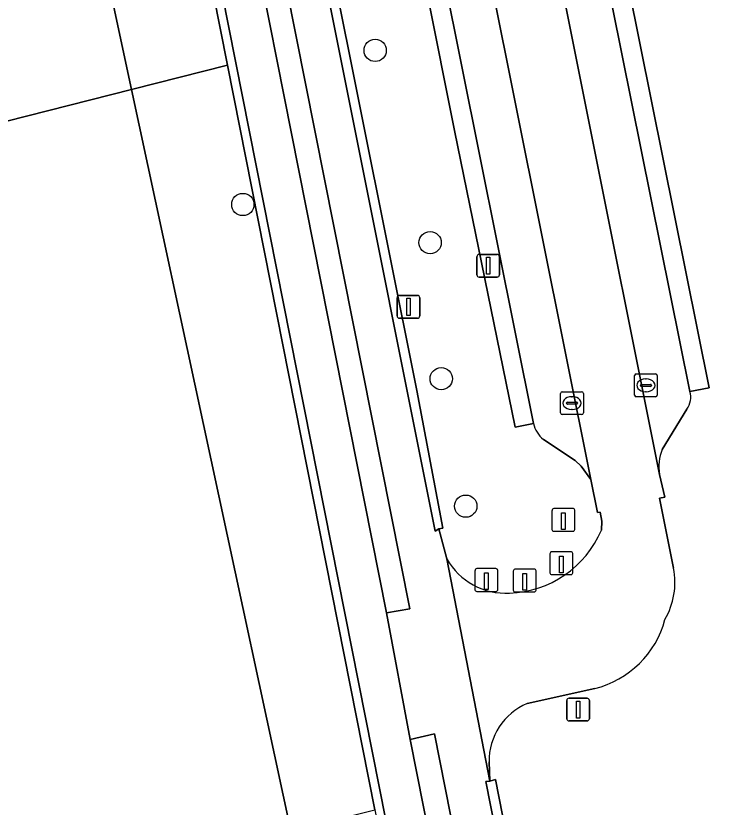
# Model space of a CAD drawing. Extents: x 160203 to 161530, y 379528 to 381797.
# Drawn here: x 160840.58 to 160872.13, y 380240.37 to 380275.14 of the extents above; entities that cross this region are included whole.
import ezdxf

# ---------------------------------------------------------------- set-up
doc = ezdxf.new("R2010")
doc.units = 0
for name, color, linetype in [('IMGEO_Berm_groen', 7, 'Continuous'), ('IMGEO_Berm_open', 7, 'Continuous'), ('IMGEO_Boom', 7, 'Continuous'), ('IMGEO_Groenvoorziening', 7, 'Continuous'), ('IMGEO_Kolk', 7, 'Continuous'), ('IMGEO_Lichtmast', 7, 'Continuous'), ('IMGEO_Loofbos', 7, 'Continuous'), ('IMGEO_Paal', 7, 'Continuous'), ('IMGEO_Parkeervlak_open', 7, 'Continuous'), ('IMGEO_Rijbaan_lokaal_gesloten', 7, 'Continuous'), ('IMGEO_Rijbaan_lokaal_open', 7, 'Continuous'), ('IMGEO_Voetpad_open', 7, 'Continuous')]:
    doc.layers.add(name, color=color, linetype=linetype)

msp = doc.modelspace()

# ---------------------------------------------------------------- linework, layer by layer
at = {"layer": 'IMGEO_Berm_groen'}
for points in [[(160863.31, 380257.223), (160862.511, 380257.061), (160859.843, 380270.107), (160846.694, 380336.054)], [(160843.187, 380333.553), (160842.958, 380332.843), (160843.314, 380332.925), (160858.197, 380258.685), (160859.34, 380252.626), (160859.163, 380252.606), (160859.506, 380251.283)], [(160866.298, 380252.548), (160866.325, 380252.932), (160866.238, 380253.326), (160866.126, 380253.323), (160865.837, 380254.767), (160865.417, 380255.361), (160865.148, 380255.603), (160863.751, 380256.532)]]:
    msp.add_lwpolyline(points, dxfattribs=at)
for centre, radius, start, end in [((160864.592, 380257.555), 1.324, 194.5127, 230.5798), ((160862.118, 380254.31), 4.537, 271.8879, 337.1425), ((160862.094, 380252.742), 2.971, 209.4125, 273.3346)]:
    msp.add_arc(centre, radius, start, end, dxfattribs=at)
at = {"layer": 'IMGEO_Berm_open'}
for points in [[(160809.488, 380490.62), (160808.357, 380496.254), (160807.806, 380496.157), (160807.391, 380496.064), (160808.139, 380492.044), (160808.457, 380490.462), (160846.915, 380299.112), (160856.862, 380248.916), (160857.878, 380249.092), (160847.878, 380299.47)], [(160867.75, 380199.041), (160861.56, 380230.469), (160858.975, 380243.591), (160857.899, 380243.338), (160860.551, 380229.96), (160866.722, 380198.834), (160874.382, 380160.192), (160915.855, 379949.015), (160917.449, 379940.569), (160918.479, 379940.789), (160916.864, 379949.182), (160891.303, 380079.455)]]:
    msp.add_lwpolyline(points, close=True, dxfattribs=at)
at = {"layer": 'IMGEO_Boom'}
for centre in [(160856.363, 380273.623), (160850.549, 380266.854), (160858.776, 380265.178), (160859.264, 380259.199), (160860.342, 380253.598)]:
    msp.add_circle(centre, 0.489, dxfattribs=at)
at = {"layer": 'IMGEO_Groenvoorziening'}
for points in [[(161002.454, 380102.93), (161000, 380115.939), (160993.961, 380147.551), (160927.66, 380240.48), (160920.868, 380250), (160917.344, 380254.938), (160900.971, 380250), (160882.193, 380244.337), (160881.269, 380248.945), (160881.057, 380250), (160863.415, 380337.765), (160863.414, 380337.765), (160856.923, 380336.505), (160856.795, 380337.055), (160855.357, 380336.794), (160871.032, 380258.795), (160870.189, 380258.635)], [(160870.05, 380257.865), (160868.972, 380256.086)], [(160868.857, 380254.989), (160869.082, 380253.985), (160868.855, 380253.955), (160869.469, 380250.868)], [(160861.364, 380242.364), (160861.405, 380241.518), (160861.641, 380241.586), (160863.622, 380231.509), (160863.743, 380230.895), (160864.296, 380230.681), (160865.19, 380230.526), (160865.741, 380230.547), (160866.976, 380230.784), (160869.351, 380231.651), (160873.018, 380233.355), (160885.232, 380239.841), (160904.408, 380250.444), (160905.837, 380251.014), (160906.925, 380251.299), (160908.037, 380251.468), (160909.161, 380251.52), (160910.151, 380251.456), (160910.911, 380251.22), (160911.919, 380250.586), (160912.463, 380249.997), (160914.381, 380247.357), (160918.056, 380242.3), (160926.83, 380230.947)], [(160866.004, 380245.583), (160863.038, 380244.922)]]:
    msp.add_lwpolyline(points, dxfattribs=at)
msp.add_lwpolyline([(160849.881, 380272.972), (160845.662, 380271.9), (160852.661, 380239.334), (160856.352, 380240.258)], close=True, dxfattribs=at)
for centre, radius, start, end in [((160869.345, 380258.39), 0.879, 323.3276, 16.2068), ((160870.697, 380255.351), 1.875, 156.9111, 191.1198), ((160866.286, 380250.251), 3.242, 329.864, 10.9714), ((160864.998, 380249.69), 4.229, 283.7591, 345.3804), ((160864.115, 380242.391), 2.751, 113.0437, 180.5534)]:
    msp.add_arc(centre, radius, start, end, dxfattribs=at)
at = {"layer": 'IMGEO_Kolk'}
for p, q in [((160867.828, 380259.405), (160868.68, 380259.405)), ((160867.753, 380258.479), (160867.753, 380259.331)), ((160868.241, 380259.185), (160868.266, 380259.185)), ((160868.754, 380259.331), (160868.754, 380258.479)), ((160868.012, 380258.899), (160868.012, 380258.911)), ((160868.45, 380258.862), (160868.052, 380258.862)), ((160868.055, 380258.948), (160868.453, 380258.948)), ((160868.496, 380258.911), (160868.496, 380258.899)), ((160864.505, 380257.698), (160864.505, 380258.55)), ((160864.58, 380258.624), (160865.432, 380258.624)), ((160864.993, 380258.404), (160865.018, 380258.404)), ((160865.506, 380258.55), (160865.506, 380257.698)), ((160868.68, 380258.405), (160867.828, 380258.405)), ((160868.264, 380258.625), (160868.239, 380258.625)), ((160864.764, 380258.118), (160864.764, 380258.13)), ((160865.202, 380258.081), (160864.804, 380258.081)), ((160864.807, 380258.167), (160865.205, 380258.167)), ((160865.248, 380258.13), (160865.248, 380258.118)), ((160865.016, 380257.844), (160864.991, 380257.844)), ((160865.432, 380257.624), (160864.58, 380257.624))]:
    msp.add_line(p, q, dxfattribs=at)
for points in [[(160867.828, 380259.405), (160868.68, 380259.405)], [(160867.753, 380258.479), (160867.753, 380259.331)], [(160868.754, 380259.331), (160868.754, 380258.479)], [(160864.505, 380257.698), (160864.505, 380258.55)], [(160864.58, 380258.624), (160865.432, 380258.624)], [(160865.506, 380258.55), (160865.506, 380257.698)], [(160868.68, 380258.405), (160867.828, 380258.405)], [(160865.432, 380257.624), (160864.58, 380257.624)]]:
    msp.add_lwpolyline(points, dxfattribs=at)
for centre, radius, start, end in [((160867.83, 380259.329), 0.0765, 91.552, 178.448), ((160867.83, 380259.329), 0.0765, 91.552, 178.448), ((160868.678, 380259.329), 0.0765, 1.552, 88.448), ((160868.678, 380259.329), 0.0765, 1.552, 88.448), ((160868.052, 380258.908), 0.0403, 85.8775, 175.7526), ((160868.049, 380258.898), 0.0366, 178.938, 274.7102), ((160868.453, 380258.905), 0.043, 264.8664, 352.4533), ((160868.457, 380258.91), 0.0386, 1.7309, 96.639), ((160864.582, 380258.548), 0.0765, 91.552, 178.448), ((160864.582, 380258.548), 0.0765, 91.552, 178.448), ((160865.43, 380258.548), 0.0765, 1.552, 88.448), ((160865.43, 380258.548), 0.0765, 1.552, 88.448), ((160867.83, 380258.481), 0.0765, 181.552, 268.448), ((160867.83, 380258.481), 0.0765, 181.552, 268.448), ((160868.678, 380258.481), 0.0765, 271.552, 358.448), ((160868.678, 380258.481), 0.0765, 271.552, 358.448), ((160864.804, 380258.127), 0.0403, 85.8775, 175.7526), ((160864.801, 380258.117), 0.0366, 178.938, 274.7102), ((160865.205, 380258.124), 0.043, 264.8664, 352.4533), ((160865.209, 380258.129), 0.0386, 1.7309, 96.639), ((160864.582, 380257.7), 0.0765, 181.552, 268.448), ((160864.582, 380257.7), 0.0765, 181.552, 268.448), ((160865.43, 380257.7), 0.0765, 271.552, 358.448), ((160865.43, 380257.7), 0.0765, 271.552, 358.448)]:
    msp.add_arc(centre, radius, start, end, dxfattribs=at)
for centre, major_axis, ratio, start_param, end_param in [((160868.24, 380258.905), (-0.387, 0.002), 0.722429, 4.712389, 7.853982), ((160868.265, 380258.905), (-0.39, 0.002), 0.717154, 1.570796, 4.712389), ((160864.992, 380258.124), (-0.387, 0.002), 0.722429, 4.712389, 7.853982), ((160865.017, 380258.124), (-0.39, 0.002), 0.717154, 1.570796, 4.712389)]:
    msp.add_ellipse(centre, major_axis=major_axis, ratio=ratio, start_param=start_param, end_param=end_param, dxfattribs=at)
at = {"layer": 'IMGEO_Lichtmast'}
for p, q in [((160860.928, 380264.659), (160861.718, 380264.659)), ((160861.718, 380264.659), (160860.928, 380264.659)), ((160860.828, 380263.759), (160860.828, 380264.559)), ((160860.828, 380264.559), (160860.828, 380263.759)), ((160861.818, 380264.559), (160861.818, 380263.759)), ((160861.818, 380263.759), (160861.818, 380264.559)), ((160861.718, 380263.659), (160860.928, 380263.659)), ((160860.928, 380263.659), (160861.718, 380263.659)), ((160857.328, 380261.955), (160857.328, 380262.755)), ((160857.328, 380262.755), (160857.328, 380261.955)), ((160857.428, 380262.855), (160858.218, 380262.855)), ((160858.218, 380262.855), (160857.428, 380262.855)), ((160858.318, 380262.755), (160858.318, 380261.955)), ((160858.318, 380261.955), (160858.318, 380262.755)), ((160858.218, 380261.855), (160857.428, 380261.855)), ((160857.428, 380261.855), (160858.218, 380261.855)), ((160864.879, 380245.157), (160865.669, 380245.157)), ((160865.669, 380245.157), (160864.879, 380245.157)), ((160864.779, 380244.257), (160864.779, 380245.057)), ((160864.779, 380245.057), (160864.779, 380244.257)), ((160865.769, 380245.057), (160865.769, 380244.257)), ((160865.769, 380244.257), (160865.769, 380245.057)), ((160865.669, 380244.157), (160864.879, 380244.157)), ((160864.879, 380244.157), (160865.669, 380244.157))]:
    msp.add_line(p, q, dxfattribs=at)
for points in [[(160861.248, 380264.534), (160861.398, 380264.534), (160861.398, 380263.784), (160861.248, 380263.784), (160861.248, 380264.534)], [(160857.748, 380262.73), (160857.898, 380262.73), (160857.898, 380261.98), (160857.748, 380261.98), (160857.748, 380262.73)], [(160865.199, 380245.032), (160865.349, 380245.032), (160865.349, 380244.282), (160865.199, 380244.282), (160865.199, 380245.032)]]:
    msp.add_lwpolyline(points, dxfattribs=at)
for centre, start, end in [((160860.928, 380264.559), 90, 180), ((160860.928, 380264.559), 90, 180), ((160861.718, 380264.559), 0, 90), ((160861.718, 380264.559), 360, 90), ((160860.928, 380263.759), 180, 270), ((160860.928, 380263.759), 180, 270), ((160861.718, 380263.759), 270, 0), ((160861.718, 380263.759), 270, 0), ((160857.428, 380262.755), 90, 180), ((160857.428, 380262.755), 90, 180), ((160858.218, 380262.755), 0, 90), ((160858.218, 380262.755), 360, 90), ((160857.428, 380261.955), 180, 270), ((160857.428, 380261.955), 180, 270), ((160858.218, 380261.955), 270, 0), ((160858.218, 380261.955), 270, 0), ((160864.879, 380245.057), 90, 180), ((160864.879, 380245.057), 90, 180), ((160865.669, 380245.057), 0, 90), ((160865.669, 380245.057), 360, 90), ((160864.879, 380244.257), 180, 270), ((160864.879, 380244.257), 180, 270), ((160865.669, 380244.257), 270, 0), ((160865.669, 380244.257), 270, 0)]:
    msp.add_arc(centre, 0.1, start, end, dxfattribs=at)
at = {"layer": 'IMGEO_Loofbos'}
msp.add_lwpolyline([(160648.432, 380344.766), (160669.214, 380365.192), (160738.215, 380433.18), (160774.983, 380469.077), (160775.322, 380469.004), (160775.749, 380468.561), (160779.938, 380472.153), (160779.195, 380472.869), (160796.238, 380490.084), (160796.963, 380489.418), (160802.128, 380489.092), (160813.712, 380431.457), (160814.776, 380425.496), (160816.06, 380419.106), (160820.389, 380397.556), (160825.615, 380371.544), (160826.408, 380365.955), (160827.774, 380366.314), (160839.859, 380298.895), (160845.662, 380271.9), (160849.881, 380272.972), (160844.613, 380299.608), (160806.217, 380490.57)], dxfattribs=at)
for points in [[(160839.859, 380298.895), (160811.87, 380294.003), (160790.307, 380289.251), (160789.508, 380289.203), (160788.495, 380289.428), (160787.601, 380289.955), (160787.115, 380290.45), (160782.277, 380298.096), (160782.028, 380298.307), (160781.619, 380298.495), (160781.172, 380298.548), (160780.73, 380298.46), (160770.849, 380292.792), (160773.518, 380288.572), (160779.389, 380287.409), (160785.531, 380285.075), (160798.712, 380265.852), (160795.31, 380262.037), (160795.958, 380259.278), (160845.662, 380271.9)], [(160845.662, 380271.9), (160795.958, 380259.278), (160797.93, 380250), (160802.978, 380226.808), (160822.601, 380231.812), (160852.661, 380239.334)]]:
    msp.add_lwpolyline(points, close=True, dxfattribs=at)
at = {"layer": 'IMGEO_Paal'}
for p, q in [((160865.045, 380253.494), (160864.204, 380253.494)), ((160865.045, 380253.494), (160864.204, 380253.494)), ((160864.129, 380253.41), (160864.129, 380252.569)), ((160864.129, 380253.41), (160864.129, 380252.569)), ((160865.129, 380252.578), (160865.129, 380253.419)), ((160865.129, 380252.578), (160865.129, 380253.419)), ((160864.213, 380252.494), (160865.054, 380252.494)), ((160864.213, 380252.494), (160865.054, 380252.494)), ((160864.04, 380251.506), (160864.04, 380250.665)), ((160864.04, 380251.506), (160864.04, 380250.665)), ((160864.956, 380251.59), (160864.115, 380251.59)), ((160864.956, 380251.59), (160864.115, 380251.59)), ((160865.04, 380250.674), (160865.04, 380251.515)), ((160865.04, 380250.674), (160865.04, 380251.515)), ((160860.747, 380250.767), (160860.747, 380249.926)), ((160860.747, 380250.767), (160860.747, 380249.926)), ((160861.663, 380250.851), (160860.822, 380250.851)), ((160861.663, 380250.851), (160860.822, 380250.851)), ((160861.747, 380249.935), (160861.747, 380250.776)), ((160861.747, 380249.935), (160861.747, 380250.776)), ((160862.427, 380250.744), (160862.427, 380249.903)), ((160862.427, 380250.744), (160862.427, 380249.903)), ((160863.343, 380250.828), (160862.502, 380250.828)), ((160863.343, 380250.828), (160862.502, 380250.828)), ((160863.427, 380249.912), (160863.427, 380250.753)), ((160863.427, 380249.912), (160863.427, 380250.753)), ((160864.124, 380250.59), (160864.965, 380250.59)), ((160864.124, 380250.59), (160864.965, 380250.59)), ((160860.831, 380249.851), (160861.672, 380249.851)), ((160860.831, 380249.851), (160861.672, 380249.851)), ((160862.511, 380249.828), (160863.352, 380249.828)), ((160862.511, 380249.828), (160863.352, 380249.828))]:
    msp.add_line(p, q, dxfattribs=at)
for points in [[(160864.544, 380253.307), (160864.704, 380253.307), (160864.704, 380252.574), (160864.544, 380252.574), (160864.544, 380253.307)], [(160864.455, 380251.403), (160864.615, 380251.403), (160864.615, 380250.67), (160864.455, 380250.67), (160864.455, 380251.403)], [(160861.162, 380250.664), (160861.322, 380250.664), (160861.322, 380249.931), (160861.162, 380249.931), (160861.162, 380250.664)], [(160862.842, 380250.641), (160863.002, 380250.641), (160863.002, 380249.908), (160862.842, 380249.908), (160862.842, 380250.641)]]:
    msp.add_lwpolyline(points, dxfattribs=at)
for centre, start, end in [((160864.207, 380253.416), 92.4484, 184.2845), ((160864.207, 380253.416), 92.4484, 184.2845), ((160865.051, 380253.416), 2.4484, 94.2845), ((160865.051, 380253.416), 2.4484, 94.2845), ((160864.207, 380252.572), 182.4484, 274.2845), ((160864.207, 380252.572), 182.4484, 274.2845), ((160865.051, 380252.572), 272.4484, 4.2845), ((160865.051, 380252.572), 272.4484, 4.2845), ((160864.118, 380251.512), 92.4484, 184.2845), ((160864.118, 380251.512), 92.4484, 184.2845), ((160864.962, 380251.512), 2.4484, 94.2845), ((160864.962, 380251.512), 2.4484, 94.2845), ((160860.825, 380250.773), 92.4484, 184.2845), ((160860.825, 380250.773), 92.4484, 184.2845), ((160861.669, 380250.773), 2.4484, 94.2845), ((160861.669, 380250.773), 2.4484, 94.2845), ((160862.505, 380250.75), 92.4484, 184.2845), ((160862.505, 380250.75), 92.4484, 184.2845), ((160863.349, 380250.75), 2.4484, 94.2845), ((160863.349, 380250.75), 2.4484, 94.2845), ((160864.118, 380250.668), 182.4484, 274.2845), ((160864.118, 380250.668), 182.4484, 274.2845), ((160864.962, 380250.668), 272.4484, 4.2845), ((160864.962, 380250.668), 272.4484, 4.2845), ((160860.825, 380249.929), 182.4484, 274.2845), ((160860.825, 380249.929), 182.4484, 274.2845), ((160861.669, 380249.929), 272.4484, 4.2845), ((160861.669, 380249.929), 272.4484, 4.2845), ((160862.505, 380249.906), 182.4484, 274.2845), ((160862.505, 380249.906), 182.4484, 274.2845), ((160863.349, 380249.906), 272.4484, 4.2845), ((160863.349, 380249.906), 272.4484, 4.2845)]:
    msp.add_arc(centre, 0.0779, start, end, dxfattribs=at)
at = {"layer": 'IMGEO_Parkeervlak_open'}
for points in [[(160854.639, 380337.653), (160854.827, 380337.768), (160852.388, 380337.253), (160868.857, 380254.989)], [(160870.189, 380258.635), (160865.491, 380281.923), (160854.396, 380337.15)], [(160863.751, 380256.532), (160865.148, 380255.603), (160865.417, 380255.361), (160865.837, 380254.767), (160849.421, 380336.657), (160847.028, 380336.216)], [(160847.569, 380335.76), (160863.31, 380257.223)], [(160868.972, 380256.086), (160870.05, 380257.865)]]:
    msp.add_lwpolyline(points, dxfattribs=at)
for centre, radius, start, end in [((160869.345, 380258.39), 0.879, 323.3276, 16.2068), ((160864.592, 380257.555), 1.324, 194.5127, 230.5798), ((160870.697, 380255.351), 1.875, 156.9111, 191.1198)]:
    msp.add_arc(centre, radius, start, end, dxfattribs=at)
at = {"layer": 'IMGEO_Rijbaan_lokaal_gesloten'}
for points in [[(160806.674, 380490.188), (160845.136, 380298.897), (160858.94, 380229.148), (160865.008, 380198.49), (160866.722, 380198.834), (160860.551, 380229.96), (160857.899, 380243.338), (160856.862, 380248.916), (160846.915, 380299.112), (160808.457, 380490.462)], [(160809.488, 380490.62), (160847.878, 380299.47), (160857.878, 380249.092), (160856.862, 380248.916), (160857.899, 380243.338), (160858.975, 380243.591), (160861.56, 380230.469), (160867.75, 380199.041), (160869.506, 380199.393), (160863.23, 380231.311), (160861.228, 380241.492), (160861.405, 380241.518), (160859.506, 380251.283), (160859.163, 380252.606), (160858.995, 380252.491), (160842.958, 380332.843)], [(160852.388, 380337.253), (160849.421, 380336.657), (160865.837, 380254.767), (160866.126, 380253.323), (160866.238, 380253.326), (160866.325, 380252.932), (160866.298, 380252.548)], [(160869.469, 380250.868), (160868.855, 380253.955), (160869.082, 380253.985), (160868.857, 380254.989), (160852.388, 380337.253)], [(160859.506, 380251.283), (160861.405, 380241.518), (160861.364, 380242.364)], [(160863.038, 380244.922), (160866.004, 380245.583)]]:
    msp.add_lwpolyline(points, dxfattribs=at)
for centre, radius, start, end in [((160862.118, 380254.31), 4.537, 271.8879, 337.1425), ((160862.094, 380252.742), 2.971, 209.4125, 273.3346), ((160866.286, 380250.251), 3.242, 329.864, 10.9714), ((160864.998, 380249.69), 4.229, 283.7591, 345.3804), ((160864.115, 380242.391), 2.751, 113.0437, 180.5534)]:
    msp.add_arc(centre, radius, start, end, dxfattribs=at)
at = {"layer": 'IMGEO_Rijbaan_lokaal_open'}
for points in [[(160806.281, 380492.144), (160806.108, 380492.099), (160805.945, 380492.03), (160806.217, 380490.57), (160844.613, 380299.608), (160849.881, 380272.972), (160856.352, 380240.258), (160858.585, 380228.968), (160864.629, 380198.41), (160865.008, 380198.49), (160858.94, 380229.148), (160845.136, 380298.897), (160806.674, 380490.188)], [(160843.314, 380332.925), (160842.958, 380332.843), (160858.995, 380252.491), (160859.163, 380252.606), (160859.34, 380252.626), (160858.197, 380258.685)], [(160863.743, 380230.895), (160863.622, 380231.509), (160861.641, 380241.586), (160861.405, 380241.518), (160861.228, 380241.492), (160863.23, 380231.311), (160869.506, 380199.393), (160869.919, 380199.476), (160865.507, 380221.922)]]:
    msp.add_lwpolyline(points, close=True, dxfattribs=at)
at = {"layer": 'IMGEO_Voetpad_open'}
for points in [[(160854.396, 380337.15), (160865.491, 380281.923), (160870.189, 380258.635), (160871.032, 380258.795), (160855.357, 380336.794)], [(160847.028, 380336.216), (160846.694, 380336.054), (160859.843, 380270.107), (160862.511, 380257.061), (160863.31, 380257.223), (160847.569, 380335.76)]]:
    msp.add_lwpolyline(points, dxfattribs=at)

doc.saveas('drawing.dxf')
